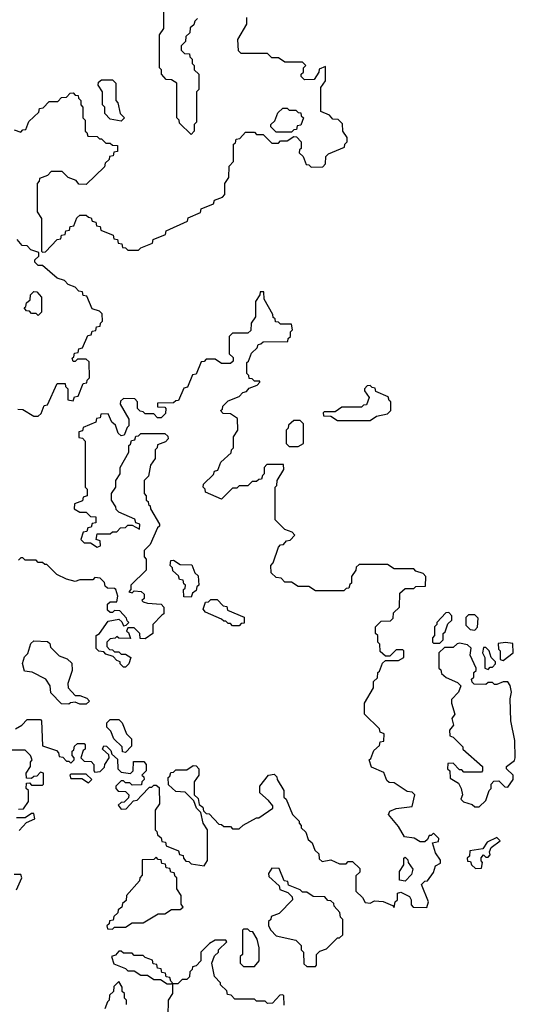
# Model space of a CAD drawing. Extents: x 2889633 to 3052318, y 540750 to 918690.
# Tile 366 of 656: x 2953580 to 2955850, y 778066 to 782575. Entities that reach past the tile are written whole.
import ezdxf

# ---------------------------------------------------------------- set-up
doc = ezdxf.new("R2010")
doc.units = 0

msp = doc.modelspace()

# ---------------------------------------------------------------- linework, layer by layer
at = {"layer": '0CON02XD'}
for points in [[(2954395, 782580), (2954381.7, 782568.3), (2954378.3, 782551.7), (2954361.7, 782538.3), (2954360, 782515), (2954341.7, 782498.3), (2954340, 782475), (2954320, 782455), (2954320, 782435), (2954335, 782420), (2954358.3, 782418.3), (2954360, 782405), (2954370, 782395), (2954370, 782375), (2954380, 782365), (2954380, 782345), (2954400, 782325), (2954400, 782255), (2954390, 782245), (2954390, 782105), (2954380, 782095), (2954380, 782065), (2954365, 782050), (2954311.7, 782101.7), (2954310, 782115), (2954300, 782125), (2954300, 782285), (2954275, 782300), (2954251.7, 782301.7), (2954230, 782325), (2954230, 782345), (2954220, 782355), (2954220, 782505), (2954240, 782535), (2954240, 782625)], [(2954538.3, 781851.7), (2954540, 781905), (2954560, 781925), (2954560, 782005), (2954568.3, 782011.7), (2954571.7, 782028.3), (2954588.3, 782031.7), (2954615, 782060), (2954655, 782060), (2954665, 782050), (2954695, 782050), (2954735, 782010), (2954765, 782010), (2954775, 782020), (2954805, 782020), (2954835, 782040), (2954848.3, 782038.3), (2954870, 782015), (2954870, 781985), (2954861.7, 781978.3), (2954860, 781965), (2954878.3, 781948.3), (2954891.7, 781911.7), (2954905, 781910), (2954915, 781900), (2954968.3, 781901.7), (2954980, 781915), (2954981.7, 781948.3), (2954995, 781960), (2955068.3, 781991.7), (2955070, 782005), (2955080, 782015), (2955080, 782035), (2955060, 782065), (2955058.3, 782098.3), (2955038.3, 782118.3), (2955015, 782120), (2954998.3, 782138.3), (2954960, 782155), (2954960, 782265), (2954980, 782295), (2954980, 782360), (2954951.7, 782348.3), (2954950, 782335), (2954928.3, 782301.7), (2954885, 782300), (2954870, 782315), (2954870, 782325), (2954880, 782335), (2954880, 782355), (2954890, 782365), (2954875, 782380), (2954795, 782380), (2954765, 782400), (2954735, 782400), (2954715, 782420), (2954595, 782420), (2954581.7, 782431.7), (2954580, 782485), (2954620, 782555), (2954620, 782585)], [(2954045, 782110), (2953995, 782120), (2953970, 782145), (2953970, 782175), (2953960, 782185), (2953960, 782245), (2953940, 782275), (2953941.7, 782288.3), (2953955, 782300), (2954005, 782300), (2954020, 782285), (2954020, 782205), (2954030, 782195), (2954040, 782145), (2954060, 782125), (2954045, 782110)], [(2953555, 782070), (2953585, 782060), (2953595, 782070), (2953608.3, 782071.7), (2953621.7, 782108.3), (2953668.3, 782151.7), (2953671.7, 782168.3), (2953688.3, 782171.7), (2953715, 782200), (2953755, 782200), (2953771.7, 782218.3), (2953795, 782220), (2953811.7, 782238.3), (2953825, 782240), (2953835, 782230), (2953848.3, 782228.3), (2953850, 782215), (2953860, 782205), (2953860, 782185), (2953870, 782175), (2953870, 782125), (2953880, 782115), (2953880, 782065), (2953888.3, 782058.3), (2953891.7, 782041.7), (2953935, 782040), (2953945, 782030), (2953955, 782030), (2953975, 782010), (2953995, 782010), (2954005, 782000), (2954028.3, 781998.3), (2954028.3, 781971.7), (2954011.7, 781968.3), (2954008.3, 781951.7), (2953991.7, 781948.3), (2953990, 781935), (2953971.7, 781918.3), (2953968.3, 781901.7), (2953885, 781820), (2953851.7, 781821.7), (2953838.3, 781838.3), (2953801.7, 781851.7), (2953775, 781880), (2953725, 781880), (2953708.3, 781861.7), (2953671.7, 781848.3), (2953670, 781835), (2953660, 781825), (2953660, 781695), (2953680, 781665), (2953680, 781515), (2953685, 781510), (2953698.3, 781511.7), (2953751.7, 781568.3), (2953768.3, 781571.7), (2953771.7, 781588.3), (2953788.3, 781591.7), (2953791.7, 781608.3), (2953808.3, 781611.7), (2953811.7, 781628.3), (2953828.3, 781631.7), (2953841.7, 781668.3), (2953855, 781680), (2953885, 781680), (2953895, 781670), (2953908.3, 781668.3), (2953911.7, 781651.7), (2953928.3, 781648.3), (2953931.7, 781631.7), (2953948.3, 781628.3), (2953951.7, 781611.7), (2954008.3, 781588.3), (2954011.7, 781571.7), (2954028.3, 781568.3), (2954031.7, 781551.7), (2954048.3, 781548.3), (2954051.7, 781531.7), (2954065, 781530), (2954075, 781520), (2954125, 781520), (2954135, 781530), (2954188.3, 781551.7), (2954191.7, 781568.3), (2954248.3, 781591.7), (2954251.7, 781608.3), (2954348.3, 781651.7), (2954351.7, 781668.3), (2954408.3, 781691.7), (2954411.7, 781708.3), (2954468.3, 781731.7), (2954471.7, 781748.3), (2954508.3, 781761.7), (2954520, 781775), (2954520, 781825), (2954538.3, 781851.7)], [(2954825, 782060), (2954755, 782060), (2954730, 782085), (2954730, 782095), (2954748.3, 782111.7), (2954761.7, 782148.3), (2954785, 782170), (2954805, 782170), (2954815, 782160), (2954845, 782160), (2954855, 782150), (2954868.3, 782148.3), (2954870, 782135), (2954880, 782125), (2954868.3, 782091.7), (2954851.7, 782088.3), (2954848.3, 782071.7), (2954835, 782070), (2954825, 782060)], [(2953665, 780760), (2953678.3, 780771.7), (2953691.7, 780808.3), (2953708.3, 780811.7), (2953751.7, 780908.3), (2953788.3, 780908.3), (2953790, 780895), (2953800, 780885), (2953800, 780835), (2953825, 780830), (2953831.7, 780848.3), (2953848.3, 780851.7), (2953871.7, 780908.3), (2953888.3, 780911.7), (2953890, 780925), (2953900, 780935), (2953898.3, 781008.3), (2953885, 781020), (2953845, 781020), (2953835, 781010), (2953825, 781010), (2953820, 781025), (2953828.3, 781031.7), (2953831.7, 781048.3), (2953848.3, 781051.7), (2953851.7, 781068.3), (2953868.3, 781071.7), (2953891.7, 781128.3), (2953908.3, 781131.7), (2953911.7, 781148.3), (2953928.3, 781151.7), (2953931.7, 781168.3), (2953948.3, 781171.7), (2953950, 781185), (2953960, 781195), (2953958.3, 781228.3), (2953945, 781240), (2953911.7, 781251.7), (2953888.3, 781308.3), (2953871.7, 781311.7), (2953868.3, 781328.3), (2953851.7, 781331.7), (2953835, 781350), (2953801.7, 781361.7), (2953785, 781380), (2953751.7, 781391.7), (2953685, 781450), (2953665, 781450), (2953650, 781465), (2953650, 781475), (2953668.3, 781491.7), (2953668.3, 781508.3), (2953631.7, 781521.7), (2953615, 781540), (2953591.7, 781541.7), (2953568.3, 781568.3)], [(2955445, 778510), (2955452.5, 778535), (2955420, 778615), (2955435, 778630), (2955448.3, 778631.7), (2955475, 778670), (2955485, 778700), (2955507, 778713), (2955507, 778727), (2955485, 778760), (2955470, 778805), (2955498.3, 778811.7), (2955500, 778825), (2955475, 778850), (2955465, 778840), (2955455, 778840), (2955448.3, 778821.7), (2955435, 778810), (2955415, 778810), (2955386.4, 778826.4), (2955343, 778833), (2955315, 778880), (2955270, 778935), (2955275, 778950), (2955305, 778962.5), (2955378.3, 778971.7), (2955390, 779025), (2955378.3, 779038.3), (2955355, 779040), (2955295, 779080), (2955271.7, 779081.7), (2955261.7, 779091.7), (2955248.3, 779128.3), (2955191.7, 779151.7), (2955180, 779185), (2955188.3, 779191.7), (2955201.7, 779228.3), (2955228.3, 779251.7), (2955231.7, 779268.3), (2955248.3, 779271.7), (2955250, 779305), (2955231.7, 779311.7), (2955228.3, 779328.3), (2955160, 779395), (2955160, 779445), (2955200, 779515), (2955200, 779545), (2955218.3, 779561.7), (2955220, 779585), (2955228.3, 779591.7), (2955241.7, 779628.3), (2955255, 779640), (2955315, 779640), (2955340, 779655), (2955340, 779685), (2955335, 779690), (2955305, 779690), (2955275, 779660), (2955255, 779660), (2955231.7, 779681.7), (2955230, 779715), (2955220, 779725), (2955220, 779755), (2955210, 779765), (2955210, 779795), (2955235, 779820), (2955278.3, 779821.7), (2955290, 779835), (2955291.7, 779858.3), (2955320, 779885), (2955321.7, 779948.3), (2955345, 779970), (2955385, 779970), (2955395, 779980), (2955438.3, 779981.7), (2955440, 780025), (2955428.3, 780038.3), (2955395, 780050), (2955385, 780060), (2955295, 780060), (2955265, 780080), (2955135, 780080), (2955121.7, 780068.3), (2955120, 780055), (2955100, 780025), (2955100, 779995), (2955091.7, 779988.3), (2955088.3, 779971.7), (2955075, 779970), (2955065, 779960), (2954935, 779960), (2954905, 779980), (2954855, 779980), (2954825, 780000), (2954795, 780000), (2954778.3, 780018.3), (2954755, 780020), (2954731.7, 780041.7), (2954730, 780075), (2954741.7, 780088.3), (2954765, 780160), (2954775, 780170), (2954788.3, 780171.7), (2954801.7, 780188.3), (2954818.3, 780191.7), (2954840, 780215), (2954828.3, 780228.3), (2954795, 780240), (2954750, 780285), (2954750, 780435), (2954758.3, 780441.7), (2954760, 780465), (2954790, 780515), (2954788.3, 780538.3), (2954711.7, 780538.3), (2954700, 780525), (2954700, 780495), (2954691.7, 780488.3), (2954688.3, 780471.7), (2954675, 780470), (2954665, 780460), (2954645, 780460), (2954625, 780440), (2954585, 780440), (2954575, 780430), (2954555, 780430), (2954505, 780380), (2954431.7, 780411.7), (2954430, 780425), (2954420, 780435), (2954421.7, 780448.3), (2954468.3, 780491.7), (2954471.7, 780508.3), (2954488.3, 780511.7), (2954501.7, 780548.3), (2954548.3, 780591.7), (2954550, 780605), (2954560, 780615), (2954560, 780665), (2954580, 780695), (2954578.3, 780748.3), (2954545, 780770), (2954511.7, 780771.7), (2954500, 780785), (2954508.3, 780791.7), (2954510, 780805), (2954535, 780830), (2954585, 780850), (2954601.7, 780868.3), (2954618.3, 780871.7), (2954631.7, 780888.3), (2954668.3, 780901.7), (2954680, 780915), (2954680, 780920), (2954655, 780920), (2954645, 780930), (2954631.7, 780931.7), (2954630, 780945), (2954620, 780955), (2954620, 781005), (2954628.3, 781011.7), (2954641.7, 781048.3), (2954668.3, 781071.7), (2954671.7, 781088.3), (2954685, 781090), (2954695, 781100), (2954808.3, 781101.7), (2954810, 781115), (2954820, 781125), (2954820, 781145), (2954830, 781155), (2954825, 781180), (2954775, 781180), (2954765, 781190), (2954751.7, 781191.7), (2954750, 781205), (2954741.7, 781211.7), (2954740, 781225), (2954700, 781295), (2954698.3, 781328.3), (2954681.7, 781328.3), (2954680, 781315), (2954660, 781285), (2954660, 781215), (2954640, 781185), (2954638.3, 781151.7), (2954625, 781140), (2954555, 781140), (2954540, 781125), (2954540, 781045), (2954558.3, 781028.3), (2954558.3, 781011.7), (2954545, 781000), (2954505, 781000), (2954475, 781020), (2954435, 781020), (2954425, 781010), (2954411.7, 781008.3), (2954388.3, 780951.7), (2954371.7, 780948.3), (2954348.3, 780891.7), (2954331.7, 780888.3), (2954308.3, 780831.7), (2954295, 780830), (2954285, 780820), (2954211.7, 780818.3), (2954211.7, 780801.7), (2954245, 780800), (2954250, 780795), (2954248.3, 780771.7), (2954228.3, 780751.7), (2954211.7, 780751.7), (2954195, 780770), (2954155, 780770), (2954145, 780780), (2954131.7, 780781.7), (2954120, 780795), (2954120, 780825), (2954108.3, 780838.3), (2954055, 780840), (2954041.7, 780828.3), (2954040, 780815), (2954080, 780745), (2954080, 780715), (2954071.7, 780708.3), (2954058.3, 780671.7), (2954045, 780670), (2954031.7, 780681.7), (2954018.3, 780718.3), (2954001.7, 780731.7), (2953985, 780770), (2953951.7, 780768.3), (2953948.3, 780751.7), (2953931.7, 780748.3), (2953928.3, 780731.7), (2953871.7, 780708.3), (2953868.3, 780691.7), (2953851.7, 780688.3), (2953851.7, 780661.7), (2953868.3, 780658.3), (2953880, 780645), (2953880, 780435), (2953890, 780425), (2953890, 780395), (2953871.7, 780388.3), (2953868.3, 780371.7), (2953831.7, 780358.3), (2953830, 780335), (2953855, 780320), (2953885, 780320), (2953905, 780300), (2953928.3, 780298.3), (2953928.3, 780271.7), (2953911.7, 780268.3), (2953908.3, 780251.7), (2953891.7, 780248.3), (2953888.3, 780231.7), (2953871.7, 780228.3), (2953860, 780195), (2953875, 780180), (2953905, 780180), (2953935, 780160), (2953950, 780165), (2953948.3, 780188.3), (2953930, 780195), (2953935, 780220), (2953995, 780220), (2954005, 780230), (2954025, 780230), (2954041.7, 780248.3), (2954065, 780250), (2954075, 780260), (2954095, 780260), (2954128.3, 780241.7), (2954130, 780265), (2954111.7, 780271.7), (2954108.3, 780288.3), (2954035, 780320), (2954021.7, 780331.7), (2954020, 780345), (2954000, 780375), (2954000, 780405), (2954020, 780435), (2954020, 780465), (2954040, 780495), (2954040, 780525), (2954080, 780595), (2954080, 780625), (2954088.3, 780631.7), (2954091.7, 780648.3), (2954108.3, 780651.7), (2954111.7, 780668.3), (2954125, 780670), (2954135, 780680), (2954245, 780680), (2954258.3, 780668.3), (2954260, 780655), (2954248.3, 780641.7), (2954211.7, 780628.3), (2954210, 780615), (2954200, 780605), (2954200, 780565), (2954180, 780535), (2954170, 780485), (2954150, 780465), (2954150, 780405), (2954160, 780395), (2954160, 780375), (2954168.3, 780368.3), (2954170, 780355), (2954178.3, 780348.3), (2954180, 780335), (2954220, 780265), (2954220, 780255), (2954211.7, 780248.3), (2954178.3, 780171.7), (2954150, 780145), (2954150, 780115), (2954160, 780105), (2954160, 780055), (2954090, 779985), (2954090, 779965), (2954080, 779955), (2954095, 779950), (2954105, 779960), (2954137, 779957), (2954150, 779945), (2954150, 779925), (2954140, 779915), (2954145, 779910), (2954165, 779902.5), (2954228.3, 779898.3), (2954240, 779885), (2954240, 779855), (2954231.7, 779848.3), (2954190, 779805), (2954190, 779765), (2954155, 779740), (2954131.7, 779741.7), (2954130, 779765), (2954105, 779790), (2954075, 779790), (2954070, 779775), (2954078.3, 779768.3), (2954088.3, 779741.7), (2954035, 779742.5), (2954025, 779750), (2954017, 779743), (2953995, 779740), (2953980, 779725), (2953980, 779705), (2953991.7, 779691.7), (2954005, 779690), (2954015, 779680), (2954035, 779680), (2954045, 779670), (2954065, 779670), (2954090, 779655), (2954080, 779625), (2954065, 779610), (2954055, 779610), (2954040, 779625), (2954040, 779635), (2954025, 779640), (2954008.3, 779658.3), (2953975, 779670), (2953965, 779680), (2953943, 779683), (2953930, 779695), (2953930, 779755), (2953946.4, 779763.6), (2953985, 779820), (2954035, 779830), (2954048.3, 779818.3), (2954055, 779800), (2954068.3, 779801.7), (2954080, 779815), (2954071.7, 779821.7), (2954070, 779835), (2954038.3, 779868.3), (2954015, 779870), (2954005, 779860), (2953995, 779860), (2953981.7, 779871.7), (2953981.7, 779898.3), (2953995, 779910), (2954025, 779910), (2954030, 779935), (2954020, 779965), (2954015, 779970), (2953981.7, 779971.7), (2953971.7, 779981.7), (2953968.3, 779998.3), (2953948.3, 780018.3), (2953925, 780020), (2953915, 780010), (2953855, 780010), (2953835, 780002.5), (2953795, 780012.5), (2953750, 780035), (2953705, 780080), (2953695, 780080), (2953685, 780090), (2953665, 780090), (2953655, 780100), (2953605, 780100), (2953595, 780110), (2953585, 780110), (2953575, 780100)], [(2953665, 781220), (2953655, 781230), (2953635, 781230), (2953625, 781240), (2953611.7, 781241.7), (2953600, 781255), (2953608.3, 781261.7), (2953611.7, 781278.3), (2953628.3, 781291.7), (2953630, 781315), (2953645, 781330), (2953658.3, 781328.3), (2953680, 781305), (2953680, 781235), (2953665, 781220)], [(2955185, 780740), (2955215, 780760), (2955265, 780770), (2955280, 780785), (2955280, 780825), (2955271.7, 780831.7), (2955268.3, 780848.3), (2955211.7, 780871.7), (2955208.3, 780888.3), (2955195, 780890), (2955185, 780900), (2955171.7, 780898.3), (2955160, 780885), (2955160, 780875), (2955180, 780845), (2955168.3, 780811.7), (2955155, 780810), (2955145, 780800), (2955055, 780800), (2955025, 780780), (2954975, 780780), (2954970, 780775), (2954971.7, 780761.7), (2955005, 780760), (2955035, 780740), (2955185, 780740)], [(2953571.7, 780791.7), (2953595, 780790), (2953645, 780760), (2953665, 780760)], [(2954855, 780620), (2954880, 780635), (2954880, 780725), (2954865, 780740), (2954835, 780740), (2954811.7, 780718.3), (2954810, 780705), (2954800, 780695), (2954800, 780635), (2954815, 780620), (2954855, 780620)], [(2954365, 779930), (2954331.7, 779931.7), (2954330, 779965), (2954338.3, 779971.7), (2954340, 779985), (2954331.7, 779991.7), (2954328.3, 780008.3), (2954311.7, 780011.7), (2954308.3, 780028.3), (2954281.7, 780051.7), (2954280, 780065), (2954270, 780075), (2954271.7, 780098.3), (2954285, 780100), (2954315, 780080), (2954368.3, 780078.3), (2954381.7, 780041.7), (2954398.3, 780028.3), (2954400, 779985), (2954391.7, 779978.3), (2954388.3, 779961.7), (2954371.7, 779948.3), (2954365, 779930)], [(2954585, 779800), (2954555, 779800), (2954545, 779810), (2954535, 779810), (2954525, 779820), (2954515, 779820), (2954505, 779830), (2954431.7, 779861.7), (2954420, 779875), (2954431.7, 779908.3), (2954445, 779910), (2954455, 779920), (2954485, 779920), (2954511.7, 779891.7), (2954528.3, 779888.3), (2954531.7, 779871.7), (2954608.3, 779838.3), (2954608.3, 779811.7), (2954595, 779810), (2954585, 779800)], [(2955505, 779720), (2955520, 779735), (2955520, 779765), (2955528.3, 779771.7), (2955541.7, 779808.3), (2955560, 779825), (2955560, 779845), (2955545, 779860), (2955531.7, 779858.3), (2955490, 779815), (2955490, 779805), (2955480, 779795), (2955480, 779755), (2955470, 779745), (2955470, 779725), (2955475, 779720), (2955505, 779720)], [(2955665, 779780), (2955677, 779793), (2955680, 779835), (2955665, 779850), (2955635, 779850), (2955623, 779837), (2955623, 779803), (2955643, 779783), (2955665, 779780)], [(2953885, 779440), (2953855, 779440), (2953835, 779450), (2953813, 779447), (2953805, 779440), (2953771.7, 779441.7), (2953723, 779493), (2953720, 779525), (2953700, 779555), (2953637, 779587), (2953601.7, 779591.7), (2953593, 779627), (2953603, 779657), (2953617, 779673), (2953631.7, 779718.3), (2953645, 779730), (2953708.3, 779728.3), (2953718.3, 779718.3), (2953721.7, 779701.7), (2953761.7, 779661.7), (2953798.3, 779648.3), (2953818.3, 779628.3), (2953820, 779595), (2953800, 779535), (2953802.5, 779515), (2953835, 779480), (2953855, 779480), (2953888.3, 779468.3), (2953900, 779455), (2953885, 779440)], [(2955685, 778970), (2955715, 779000), (2955730, 779045), (2955740, 779055), (2955740, 779075), (2955751.7, 779088.3), (2955775, 779090), (2955801.7, 779061.7), (2955815, 779060), (2955840, 779095), (2955840, 779115), (2955810, 779145), (2955810, 779155), (2955846.7, 779183.3), (2955850, 779195), (2955847.5, 779275), (2955830, 779365), (2955826.7, 779465), (2955832.5, 779495), (2955826.4, 779526.4), (2955815, 779542.5), (2955795, 779542.5), (2955765, 779530), (2955755, 779530), (2955745, 779540), (2955725, 779540), (2955715, 779530), (2955661.7, 779531.7), (2955651.7, 779541.7), (2955650, 779555), (2955660, 779565), (2955660, 779585), (2955670, 779595), (2955670, 779605), (2955642.5, 779665), (2955647.5, 779697.5), (2955631.7, 779711.7), (2955595, 779720), (2955583, 779717), (2955565, 779700), (2955525, 779700), (2955500, 779675), (2955500, 779605), (2955508.3, 779598.3), (2955511.7, 779581.7), (2955533, 779563), (2955585, 779540), (2955600, 779525), (2955590, 779495), (2955558.3, 779461.7), (2955557.5, 779445), (2955572.5, 779395), (2955560, 779375), (2955567.5, 779345), (2955548.3, 779321.7), (2955550, 779295), (2955565, 779290), (2955610, 779245), (2955610, 779235), (2955700, 779155), (2955700, 779135), (2955695, 779130), (2955615, 779130), (2955605, 779140), (2955595, 779140), (2955565, 779170), (2955541.7, 779168.3), (2955540, 779145), (2955550, 779135), (2955551.7, 779101.7), (2955589.3, 779079.3), (2955602.5, 779055), (2955607.5, 779025), (2955600, 779005), (2955613, 778993), (2955651.7, 778981.7), (2955665, 778970), (2955685, 778970)], [(2955725, 779600), (2955735, 779610), (2955745, 779610), (2955760, 779625), (2955760, 779635), (2955740, 779655), (2955730, 779685), (2955715, 779700), (2955705, 779700), (2955700, 779675), (2955710, 779655), (2955710, 779605), (2955725, 779600)], [(2955795, 779640), (2955840, 779675), (2955838.3, 779718.3), (2955805, 779722.5), (2955771.7, 779718.3), (2955773, 779693), (2955780, 779685), (2955780, 779645), (2955795, 779640)], [(2953561.7, 779328.3), (2953590, 779345), (2953615, 779370), (2953675, 779370), (2953680, 779365), (2953685, 779250), (2953748.3, 779228.3), (2953758.3, 779218.3), (2953761.7, 779201.7), (2953778.3, 779198.3), (2953795, 779180), (2953805, 779180), (2953815, 779170), (2953830, 779185), (2953830, 779195), (2953820, 779205), (2953820, 779225), (2953828.3, 779231.7), (2953831.7, 779248.3), (2953845, 779260), (2953875, 779260), (2953880, 779255), (2953880, 779235), (2953871.7, 779228.3), (2953860, 779195), (2953875, 779180), (2953908.3, 779178.3), (2953920, 779165), (2953920, 779135), (2953925, 779130), (2953948.3, 779131.7), (2953968.3, 779151.7), (2953970, 779165), (2953990, 779195), (2953988.3, 779208.3), (2953960, 779235), (2953965, 779250), (2953978.3, 779248.3), (2953998.3, 779228.3), (2954001.7, 779211.7), (2954028.3, 779188.3), (2954030, 779145), (2954045, 779130), (2954087, 779123), (2954100, 779135), (2954101.7, 779178.3), (2954148.3, 779178.3), (2954160, 779165), (2954160, 779135), (2954140, 779115), (2954148.3, 779108.3), (2954150, 779095), (2954140, 779085), (2954138.3, 779071.7), (2954095, 779070), (2954085, 779080), (2954065, 779080), (2954055, 779090), (2954045, 779090), (2954020, 779065), (2954020, 779055), (2954031.7, 779041.7), (2954065, 779040), (2954080, 779025), (2954078.3, 779011.7), (2954058.3, 778991.7), (2954045, 778990), (2954031.7, 778978.3), (2954045, 778960), (2954068.3, 778961.7), (2954101.7, 778998.3), (2954118.3, 779001.7), (2954138.3, 779021.7), (2954175, 779060), (2954185, 779060), (2954195, 779070), (2954205, 779070), (2954218.3, 779058.3), (2954220, 778985), (2954200, 778955), (2954200, 778865), (2954208.3, 778858.3), (2954211.7, 778841.7), (2954228.3, 778828.3), (2954231.7, 778811.7), (2954248.3, 778808.3), (2954251.7, 778791.7), (2954308.3, 778768.3), (2954311.7, 778751.7), (2954328.3, 778748.3), (2954330, 778735), (2954341.7, 778721.7), (2954355, 778720), (2954365, 778710), (2954425, 778700), (2954440, 778725), (2954440, 778865), (2954420, 778895), (2954410, 778945), (2954390, 778965), (2954378.3, 778998.3), (2954338.3, 779038.3), (2954295, 779040), (2954261.7, 779071.7), (2954260, 779105), (2954268.3, 779111.7), (2954271.7, 779128.3), (2954285, 779130), (2954295, 779140), (2954345, 779140), (2954375, 779160), (2954388.3, 779158.3), (2954400, 779145), (2954400, 779115), (2954380, 779085), (2954380, 779025), (2954398.3, 779008.3), (2954401.7, 778981.7), (2954418.3, 778968.3), (2954421.7, 778951.7), (2954435, 778940), (2954448.3, 778938.3), (2954491.7, 778891.7), (2954505, 778890), (2954515, 778880), (2954545, 778880), (2954555, 778870), (2954585, 778870), (2954603, 778887), (2954665, 778920), (2954675, 778920), (2954740, 778965), (2954740, 778975), (2954719.3, 778999.3), (2954680, 779035), (2954680, 779065), (2954720, 779115), (2954745, 779120), (2954758.3, 779108.3), (2954760, 779095), (2954790, 779045), (2954790, 779015), (2954800, 779005), (2954830, 778935), (2954860, 778905), (2954860, 778895), (2954870, 778885), (2954870, 778875), (2954890, 778855), (2954901.7, 778821.7), (2954920, 778805), (2954931.7, 778771.7), (2954950, 778755), (2954951.7, 778731.7), (2954965, 778720), (2955005, 778727.5), (2955045, 778710), (2955075, 778710), (2955085, 778720), (2955105, 778720), (2955138.3, 778688.3), (2955138.3, 778671.7), (2955120, 778655), (2955120, 778585), (2955150, 778555), (2955161.7, 778531.7), (2955185, 778530), (2955205, 778540), (2955245, 778537.5), (2955288.3, 778518.3), (2955295, 778510), (2955300, 778535), (2955310, 778545), (2955310, 778575), (2955325, 778580), (2955365, 778560), (2955372.5, 778545), (2955372.5, 778522.5), (2955381.7, 778511.7), (2955445, 778510)], [(2954065, 779220), (2954051.7, 779221.7), (2954050, 779245), (2954011.7, 779281.7), (2953997, 779317), (2953980, 779335), (2953980, 779355), (2953995, 779370), (2954035, 779370), (2954050, 779355), (2954070, 779305), (2954091.7, 779281.7), (2954091.7, 779248.3), (2954065, 779220)], [(2953575, 778960), (2953598.3, 778961.7), (2953620, 778995), (2953620, 779045), (2953610, 779055), (2953611.7, 779078.3), (2953625, 779080), (2953635, 779070), (2953685, 779070), (2953690, 779075), (2953690, 779125), (2953675, 779130), (2953658.3, 779111.7), (2953645, 779110), (2953635, 779100), (2953611.7, 779101.7), (2953610, 779125), (2953630, 779155), (2953630, 779175), (2953637.5, 779185), (2953630, 779205), (2953605, 779230), (2953505, 779230)], [(2953895, 779080), (2953910, 779095), (2953885, 779120), (2953815, 779120), (2953810, 779115), (2953815, 779100), (2953865, 779100), (2953895, 779080)], [(2953578.3, 778861.7), (2953611.7, 778898.3), (2953650, 778915), (2953645, 778940), (2953635, 778940), (2953605, 778920), (2953565, 778920)], [(2955668.3, 778688.3), (2955695, 778690), (2955700, 778715), (2955693, 778723), (2955693, 778737), (2955705, 778750), (2955715, 778740), (2955725, 778740), (2955735, 778750), (2955732.5, 778765), (2955740, 778785), (2955780, 778815), (2955765, 778830), (2955721.7, 778808.3), (2955701.7, 778778.3), (2955641.7, 778768.3), (2955640, 778745), (2955630, 778735), (2955631.7, 778721.7), (2955645, 778720), (2955650, 778705), (2955668.3, 778688.3)], [(2954005, 778410), (2954015, 778420), (2954065, 778420), (2954095, 778440), (2954145, 778440), (2954215, 778480), (2954245, 778480), (2954275, 778500), (2954315, 778500), (2954328.3, 778511.7), (2954320, 778525), (2954320, 778565), (2954300, 778595), (2954300, 778645), (2954291.7, 778651.7), (2954288.3, 778668.3), (2954271.7, 778671.7), (2954268.3, 778688.3), (2954251.7, 778691.7), (2954248.3, 778708.3), (2954231.7, 778711.7), (2954228.3, 778728.3), (2954215, 778730), (2954205, 778740), (2954195, 778730), (2954141.7, 778728.3), (2954141.7, 778658.3), (2954130, 778645), (2954128.3, 778631.7), (2954070, 778565), (2954068.3, 778541.7), (2954051.7, 778528.3), (2954048.3, 778511.7), (2954031.7, 778498.3), (2954030, 778485), (2954011.7, 778468.3), (2954008.3, 778451.7), (2953991.7, 778448.3), (2953990, 778435), (2953980, 778425), (2953981.7, 778411.7), (2954005, 778410)], [(2955345, 778630), (2955320, 778635), (2955320, 778675), (2955340, 778705), (2955340, 778735), (2955345, 778740), (2955358.3, 778728.3), (2955360, 778715), (2955380, 778685), (2955375, 778660), (2955345, 778630)], [(2954935, 778240), (2954940, 778245), (2954940, 778295), (2954955, 778310), (2954985, 778320), (2955035, 778370), (2955045, 778370), (2955060, 778385), (2955060, 778455), (2955050, 778465), (2955047, 778487), (2955020, 778515), (2955018.3, 778528.3), (2955005, 778540), (2954991.7, 778541.7), (2954978.3, 778558.3), (2954925, 778560), (2954895, 778580), (2954875, 778580), (2954865, 778590), (2954811.7, 778611.7), (2954808.3, 778628.3), (2954791.7, 778631.7), (2954768.3, 778688.3), (2954735, 778690), (2954720, 778665), (2954721.7, 778651.7), (2954768.3, 778608.3), (2954771.7, 778591.7), (2954808.3, 778578.3), (2954828.3, 778558.3), (2954830, 778545), (2954768.3, 778481.7), (2954731.7, 778468.3), (2954730, 778455), (2954720, 778445), (2954720, 778425), (2954730, 778405), (2954755, 778380), (2954845, 778360), (2954870, 778335), (2954870, 778315), (2954880, 778305), (2954881.7, 778251.7), (2954895, 778240), (2954935, 778240)], [(2953565, 778590), (2953590, 778645), (2953585, 778660), (2953555, 778660)], [(2954655, 778240), (2954677.5, 778265), (2954677.5, 778325), (2954667.5, 778365), (2954648.3, 778398.3), (2954635, 778400), (2954625, 778410), (2954605, 778410), (2954600, 778405), (2954600, 778295), (2954590, 778285), (2954590, 778255), (2954605, 778240), (2954655, 778240)], [(2954791.7, 778061.7), (2954790, 778105), (2954785, 778110), (2954771.7, 778108.3), (2954738.3, 778071.7), (2954715, 778070), (2954705, 778080), (2954665, 778080), (2954655, 778090), (2954565, 778090), (2954548.3, 778108.3), (2954531.7, 778111.7), (2954528.3, 778128.3), (2954500, 778155), (2954500, 778165), (2954473, 778193), (2954460, 778255), (2954471.7, 778288.3), (2954490, 778305), (2954490, 778315), (2954528.3, 778351.7), (2954525, 778360), (2954475, 778360), (2954450, 778345), (2954410, 778305), (2954410, 778265), (2954388.3, 778241.7), (2954371.7, 778238.3), (2954370, 778225), (2954360, 778215), (2954358.3, 778191.7), (2954345, 778180), (2954325, 778180), (2954311.7, 778168.3), (2954305, 778160), (2954280, 778160), (2954280, 778115), (2954260, 778085), (2954258.3, 778011.7)], [(2954275, 778160), (2954280, 778165), (2954271.7, 778171.7), (2954268.3, 778188.3), (2954251.7, 778191.7), (2954248.3, 778208.3), (2954231.7, 778211.7), (2954228.3, 778228.3), (2954211.7, 778231.7), (2954208.3, 778248.3), (2954191.7, 778251.7), (2954188.3, 778268.3), (2954155, 778280), (2954145, 778290), (2954105, 778290), (2954095, 778300), (2954055, 778300), (2954045, 778310), (2954035, 778310), (2954018.3, 778291.7), (2954000, 778285), (2954011.7, 778251.7), (2954065, 778230), (2954075, 778220), (2954105, 778220), (2954135, 778200), (2954165, 778200), (2954195, 778180), (2954225, 778180), (2954255, 778160), (2954275, 778160)], [(2954070, 778065), (2954070, 778085), (2954060, 778095), (2954060, 778115), (2954050, 778125), (2954050, 778145), (2954035, 778170), (2954011.7, 778148.3), (2954010, 778125), (2953991.7, 778108.3), (2953990, 778085), (2953981.7, 778078.3), (2953970, 778045)]]:
    msp.add_lwpolyline(points, dxfattribs=at)

doc.saveas('drawing.dxf')
